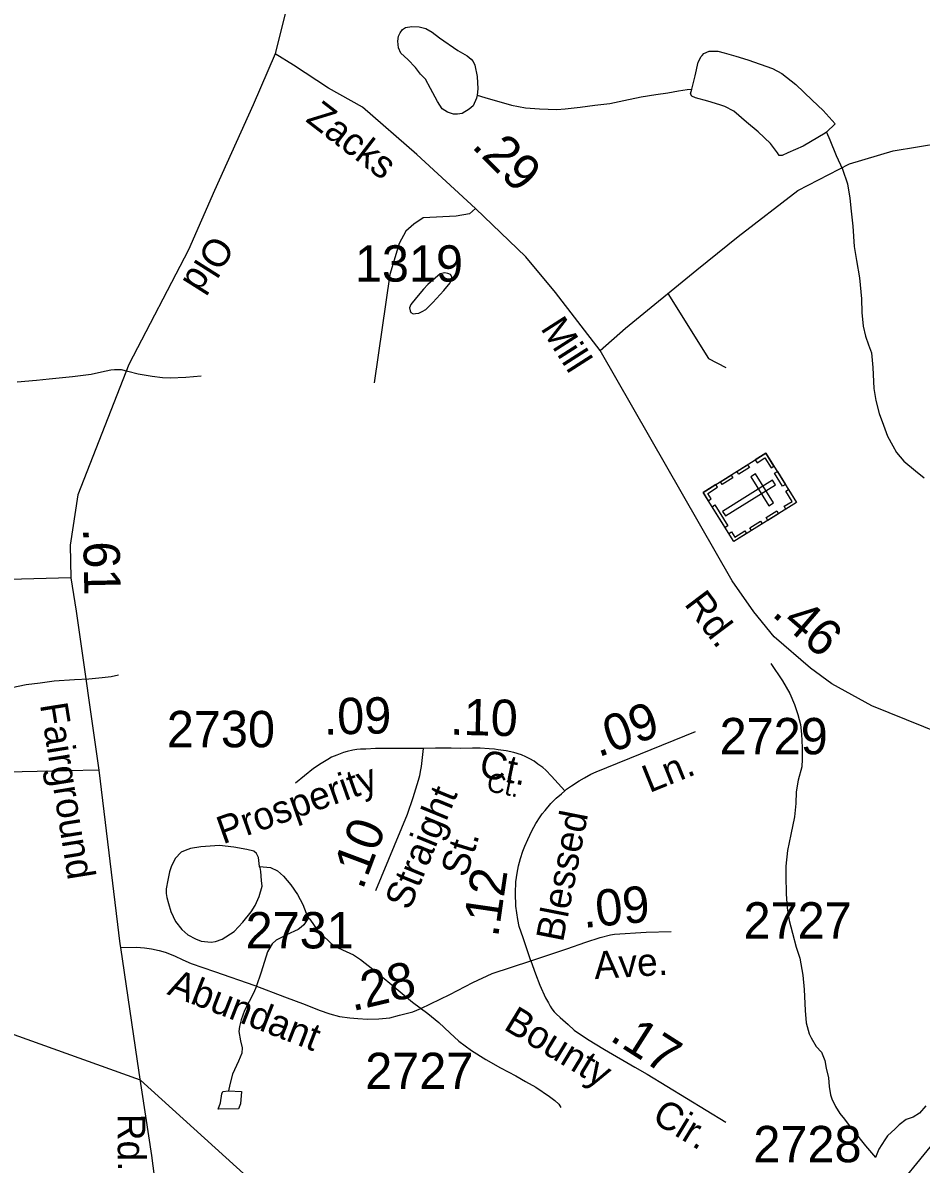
# Model space of a CAD drawing. Extents: x 2082433 to 2279600, y 546599 to 755198.
# Drawn here: x 2116657 to 2119746, y 637004 to 640928 of the extents above; entities that cross this region are included whole.
import ezdxf

# ---------------------------------------------------------------- set-up
doc = ezdxf.new("R2010")
doc.units = 0
for name, color, linetype in [('Exist Boundary Political Fire Districts', 7, 'Continuous'), ('Exist Cultural Cemetery CELL', 7, 'Continuous'), ('Exist Hydrographic Creek Single Shore', 7, 'Continuous'), ('Exist Hydrographic Misc Water Feature', 7, 'Continuous'), ('Exist Road Non-System Type 51', 7, 'Continuous'), ('Exist Road Secondary Mileage Hundredths English Label', 7, 'Continuous'), ('Exist Road Secondary Type 51 Attributed', 7, 'Continuous'), ('Exist Road Secondary Type 51 Label', 7, 'Continuous'), ('Exist Road Secondary Type 51 Number Label', 7, 'Continuous')]:
    doc.layers.add(name, color=color, linetype=linetype)

msp = doc.modelspace()

# ---------------------------------------------------------------- linework, layer by layer
at = {"layer": 'Exist Boundary Political Fire Districts'}
msp.add_lwpolyline([(2127327.8, 624286), (2125938, 628210.8), (2122810.3, 631704), (2121318.6, 633436.6), (2117062.3, 637293.1), (2099744.2, 643507.5)], dxfattribs=at)
at = {"layer": 'Exist Cultural Cemetery CELL'}
for points in [[(2119212.5, 639448.1), (2119317.9, 639279.2), (2119102, 639144.3), (2118996.5, 639313.2)], [(2119175.7, 639425.1), (2119181.7, 639415.5), (2119209, 639432.6), (2119230.5, 639398.2), (2119240, 639404.1), (2119212.5, 639448.1)], [(2119112.8, 639385.9), (2119149.5, 639408.8), (2119155.6, 639399.2), (2119118.8, 639376.2)], [(2119176.4, 639377.4), (2119160.5, 639367.5), (2119222.9, 639267.7), (2119238.7, 639277.6)], [(2119251.7, 639385.3), (2119279.1, 639341.3), (2119269.5, 639335.3), (2119242, 639379.2)], [(2119014.1, 639285.2), (2119023.8, 639291.2), (2119012.1, 639309.9), (2119046.4, 639331.3), (2119040.5, 639340.8), (2118996.5, 639313.3)], [(2119055.8, 639350.3), (2119092.5, 639373.2), (2119098.6, 639363.6), (2119061.8, 639340.6)], [(2119245.4, 639340.1), (2119235.5, 639355.9), (2119063.5, 639248.5), (2119073.4, 639232.7)], [(2119281.2, 639256.2), (2119275.2, 639265.8), (2119302.5, 639282.9), (2119281, 639317.3), (2119290.4, 639323.2), (2119317.9, 639279.2)], [(2119036.7, 639270.5), (2119081.6, 639198.6), (2119072, 639192.5), (2119027, 639264.5)], [(2119213.2, 639227.2), (2119249.9, 639250.1), (2119255.9, 639240.5), (2119219.2, 639217.5)], [(2119084.4, 639172.4), (2119094.2, 639178.5), (2119105.8, 639159.9), (2119140.1, 639181.3), (2119146, 639171.8), (2119102, 639144.3)], [(2119157.2, 639192.3), (2119194, 639215.2), (2119200, 639205.6), (2119163.3, 639182.6)]]:
    msp.add_lwpolyline(points, close=True, dxfattribs=at)
at = {"layer": 'Exist Hydrographic Creek Single Shore'}
msp.add_lwpolyline([(2119654.8, 634291.7), (2119644.9, 634567.5), (2119585.9, 634716.3), (2119566, 635674.6), (2119503.9, 636381.2), (2119527.9, 636758), (2119899, 637212.3)], dxfattribs=at)
at = {"layer": 'Exist Hydrographic Misc Water Feature'}
msp.add_line((2117399.2, 637194.1), (2117329.1, 637193.8), dxfattribs=at)
for points in [[(2118219.6, 640678.7), (2118217.5, 640668.5), (2118205.7, 640642.7), (2118192.1, 640630.6), (2118168.1, 640616.3), (2118151.9, 640614.3), (2118138, 640614.4), (2118118.1, 640620.3), (2118099.6, 640632), (2118083.6, 640657.9), (2118059.5, 640702.2), (2118041.4, 640733.7), (2118025.2, 640751.9), (2118007.2, 640773.7), (2117981.3, 640801.6), (2117957.3, 640823.4), (2117948.7, 640841.4), (2117946.9, 640865.2), (2117949.1, 640881.5), (2117954.5, 640893.6), (2117962.5, 640905.4), (2117972.9, 640911.6), (2117994.7, 640915.6), (2118020.7, 640913.6), (2118042.8, 640907.9), (2118065, 640896), (2118090.6, 640875.9), (2118153, 640832.4), (2118184.9, 640814.6), (2118199.5, 640802.6), (2118205.5, 640794.4), (2118211, 640782.6), (2118219.2, 640742.9), (2118221.6, 640700.7), (2118219.6, 640678.7)], [(2118957.4, 640700.1), (2118969.3, 640746.1), (2118978.9, 640792.1), (2118989.2, 640812.1), (2118992.6, 640816), (2118998.8, 640822), (2119016.8, 640830.2), (2119047, 640830.1), (2119068.5, 640824.4), (2119108.7, 640812.7), (2119150.7, 640800.6), (2119235.2, 640771.2), (2119267, 640753.4), (2119315.2, 640715.3), (2119371.2, 640661.8), (2119409.5, 640626), (2119449.9, 640580.1), (2119420.2, 640551.8)], [(2118219.6, 640678.7), (2118245.4, 640670.7), (2118337.7, 640645), (2118385.9, 640635.3), (2118433.7, 640631.7), (2118493.8, 640629.9), (2118521.8, 640632.2), (2118573.7, 640638.1), (2118623.8, 640644.3), (2118675.6, 640650.6), (2118723.8, 640660.8), (2118783.7, 640673.2), (2118833.5, 640681.5), (2118875.2, 640687.4), (2118911.6, 640693.6), (2118941.2, 640698.1), (2118957.4, 640700.1)], [(2119420.2, 640551.8), (2119416.1, 640548), (2119340.2, 640503.8), (2119288.1, 640481.3), (2119268, 640471.4), (2119258.4, 640471.2), (2119252.2, 640481.1), (2119228.3, 640513.1), (2119186, 640553.1), (2119145.8, 640586.8), (2119101.5, 640624.7), (2119071.4, 640640.2), (2119053.8, 640646.2), (2119013.2, 640658.4), (2118969.7, 640669.9), (2118957.4, 640675.8), (2118953.3, 640684.1), (2118957.4, 640700.1)], [(2119420.2, 640551.8), (2119431.9, 640526.1), (2119454.4, 640472), (2119476.2, 640424.5), (2119493, 640374.5), (2119500.8, 640324.6), (2119504.9, 640280.6), (2119511.2, 640228.5), (2119515.7, 640158.5), (2119523.7, 640110.6), (2119533.8, 640050.7), (2119540.5, 639978.7), (2119542.2, 639932.6), (2119546.5, 639884.6), (2119554.9, 639850.8), (2119564.7, 639820.9), (2119575, 639793.1), (2119579.5, 639742.9), (2119583.6, 639670.9), (2119589.8, 639629), (2119602.1, 639584.9), (2119616.2, 639545.1), (2119630.4, 639507.3), (2119648.4, 639473.3), (2119660.9, 639451.1), (2119687, 639421.2), (2119726.7, 639387.6), (2119756.9, 639364)], [(2118010.9, 639984), (2117991, 639959.8), (2117986.9, 639947.8), (2117989.1, 639937.8), (2117991, 639931.8), (2117999, 639927.8), (2118007, 639928.1), (2118018.9, 639930), (2118030.7, 639935.9), (2118042.8, 639942.2), (2118066.8, 639966.1), (2118105, 640008.2), (2118126.3, 640034.6), (2118132.5, 640048.2), (2118132.7, 640054.3), (2118128.4, 640062.3), (2118118.5, 640066.2), (2118108.7, 640068.5), (2118092.7, 640064.4), (2118074.6, 640050.1), (2118050.4, 640028.2), (2118034.6, 640012), (2118010.9, 639984)], [(2117270.2, 639712.8), (2117218.1, 639708.5), (2117164.2, 639706.1), (2117138.2, 639708), (2117102.3, 639711.9), (2117054.3, 639719.9), (2117018, 639729.8), (2116996.5, 639735.5), (2116972.3, 639735.5), (2116960, 639733.4), (2116928.4, 639727.2), (2116892.1, 639718.9), (2116828.3, 639710.7), (2116748.4, 639702.5), (2116704.7, 639698.2), (2116638.4, 639692)], [(2119229.7, 638725.5), (2119269.9, 638665.9), (2119294.5, 638622.1), (2119310.7, 638584.3), (2119322.4, 638550.1), (2119330.8, 638516.3), (2119334.9, 638482.1), (2119337.1, 638436.3), (2119337.1, 638396.1), (2119335.5, 638370.5), (2119323.6, 638324.4), (2119316, 638284.2), (2119315.6, 638244.1), (2119310.1, 638198.3), (2119298.4, 638138), (2119286.5, 638082.2), (2119280.9, 638028.3), (2119281.2, 637996.2), (2119281.6, 637932.1), (2119285.7, 637886), (2119292, 637842.1), (2119304.3, 637798.5), (2119316.6, 637750.3), (2119329.1, 637712.4), (2119339.4, 637654.4), (2119343.9, 637604.7), (2119346.8, 637532.5), (2119351.1, 637490.4), (2119361.5, 637452.8), (2119367.7, 637438.8), (2119385.1, 637408.7), (2119403.2, 637388.9), (2119415.1, 637361.1), (2119419.2, 637334.9), (2119427.2, 637300.9), (2119429.4, 637271), (2119434.9, 637242.9), (2119438.8, 637228.9), (2119452, 637203)], [(2116986.4, 638685.8), (2116960.8, 638679.6), (2116930.8, 638675.6), (2116884.9, 638671.2), (2116834.9, 638669), (2116765, 638665), (2116717.2, 638658.4), (2116669, 638652.3), (2116619.2, 638642)], [(2117471.6, 638028), (2117467.7, 638058.2), (2117461.3, 638072.1), (2117451.7, 638080), (2117427.1, 638085.8), (2117383.4, 638093.6), (2117333.4, 638099.6), (2117269.4, 638095.1), (2117233.5, 638089.2), (2117215.5, 638083), (2117201.3, 638077), (2117181.4, 638054.9), (2117167.9, 638026.9), (2117161.3, 638008.8), (2117155.8, 637980.9), (2117150, 637950.5), (2117149.8, 637934.7), (2117152.3, 637920.6), (2117157.8, 637900.7), (2117165.8, 637872.7), (2117182.4, 637839), (2117204.6, 637810.9), (2117224.5, 637793.2), (2117250.7, 637779.1), (2117270.6, 637771.2), (2117304.9, 637767.3), (2117320.4, 637769.4), (2117342.6, 637777.8), (2117384.4, 637803.9), (2117414.4, 637835.9), (2117442, 637871.8), (2117456.4, 637894), (2117469.9, 637924), (2117480.2, 637960.1), (2117477.5, 637980), (2117475.7, 638010.3), (2117473.4, 638024.1), (2117471.6, 638028)], [(2117471.6, 638028), (2117509.1, 638024.3), (2117533.5, 638012.5), (2117553.4, 637994.5), (2117579.4, 637964.6), (2117602, 637930.8), (2117620, 637896.8), (2117632.1, 637867), (2117640.1, 637850.8)], [(2117640.1, 637850.8), (2117624.1, 637826.9), (2117614.3, 637819), (2117604.4, 637810.8), (2117564.5, 637792.5), (2117544.6, 637782.5), (2117528.6, 637774.4), (2117514.8, 637762.3), (2117499, 637734.2), (2117477.1, 637664.2), (2117459.5, 637614.1), (2117451.5, 637594.2), (2117435.9, 637564.1), (2117419.9, 637532.1), (2117407.8, 637500.3), (2117401.9, 637478), (2117400.2, 637460), (2117406.4, 637427.9), (2117412.1, 637403.9), (2117410.5, 637385.9), (2117398.6, 637358.1), (2117378.9, 637314), (2117369, 637277.8), (2117364.9, 637256.1)], [(2117640.1, 637850.8), (2117644, 637847), (2117672.3, 637807), (2117688.3, 637791.2), (2117712.7, 637767.2), (2117726.7, 637755.3), (2117768.7, 637735.6), (2117794.7, 637723.6), (2117818.9, 637707.7), (2117861, 637674.2), (2117919.2, 637626), (2117997.1, 637560.7), (2118049.6, 637522.8), (2118087.5, 637491), (2118125.9, 637455.3), (2118156, 637427.2), (2118199.9, 637395.3), (2118249.9, 637363.9), (2118300.2, 637336), (2118352.5, 637308.2), (2118386.3, 637288.5), (2118420.8, 637268.7), (2118468.5, 637236.7), (2118486.6, 637223), (2118500.9, 637211.1), (2118506.9, 637198.8)], [(2117329.1, 637193.8), (2117337.1, 637215.7), (2117341.2, 637245.9), (2117345.1, 637253.8), (2117364.9, 637256.1)], [(2117364.9, 637256.1), (2117408.8, 637253.9), (2117405.3, 637212.3), (2117399.2, 637194.1)], [(2119452, 637203), (2119466.3, 637178.9), (2119482.1, 637159.1), (2119498.9, 637137.1), (2119514.7, 637117.3), (2119554.9, 637067.4), (2119588.9, 637027.8)], [(2119762.2, 637204.4), (2119740.7, 637180), (2119718.3, 637166), (2119694.3, 637157.8), (2119670.1, 637140), (2119656.8, 637125.8), (2119630.8, 637101.7), (2119620.7, 637087.9), (2119600.8, 637055.6), (2119588.9, 637027.8)]]:
    msp.add_lwpolyline(points, dxfattribs=at)
at = {"layer": 'Exist Road Non-System Type 51'}
for points in [[(2118214.3, 640289.3), (2118193, 640270.7), (2118147.8, 640262.7), (2118033.4, 640257.4), (2118001.5, 640236.1), (2117974.8, 640212.2), (2117950.9, 640169.6), (2117919, 640063.2), (2117865.8, 639690.6)], [(2118875.3, 639997.1), (2119014.4, 639773.4), (2119074.7, 639743.2)], [(2116822.7, 639020.1), (2116524.7, 639012.1), (2116067, 639038.7), (2115729.1, 639057.4), (2114909.6, 639095.9)], [(2116918.5, 638358.9), (2116809.4, 638356.2), (2116551.3, 638350.9), (2116285.2, 638353.6)]]:
    msp.add_lwpolyline(points, dxfattribs=at)
at = {"layer": 'Exist Road Secondary Type 51 Attributed'}
for points in [[(2117882.2, 643502.2), (2117855.2, 643364.3), (2117727.4, 642773.8), (2117693.2, 642564.4), (2117680.8, 642446.6), (2117635.5, 641908.4), (2117621.2, 641660), (2117571.1, 641007.1), (2117524.9, 640820.8)], [(2117524.9, 640820.8), (2117448.9, 640645.6), (2117316.8, 640351), (2117226.9, 640147.2), (2117022.3, 639753.2), (2116846.7, 639304.8), (2116820, 639131.9), (2116822.7, 639020.1), (2116841.3, 638905.7), (2116918.5, 638358.9), (2116991.2, 637762.3), (2116993.1, 637749.4)], [(2118642.7, 639801.1), (2118488.4, 640000.6), (2118387.3, 640123), (2118214.3, 640289.3), (2118012.1, 640475.6), (2117825.8, 640637.9), (2117708.7, 640703.7), (2117588.6, 640782.6), (2117524.9, 640820.8)], [(2118642.7, 639801.1), (2118729.9, 639878.1), (2118974.9, 640078.7), (2119116.6, 640193.4), (2119322.6, 640351), (2119499.3, 640443.4), (2119650.4, 640488), (2119817.5, 640515)], [(2120360.3, 638283.7), (2120239.2, 638323), (2120064.9, 638394.2), (2119934.1, 638435.4), (2119576.4, 638580.3), (2119438.8, 638655.9), (2119365.6, 638709.3), (2119241.1, 638816.8), (2119170.3, 638902.8), (2119096.3, 639009.5), (2118642.7, 639801.1)], [(2118521.3, 638288.2), (2118526.6, 638293), (2118543.5, 638305.1), (2118570.8, 638321.7), (2118588.4, 638332.4), (2118610.5, 638344.6), (2118628.3, 638353.6), (2118969.8, 638491.5)], [(2118034.1, 638432.7), (2117960.9, 638433.6), (2117920.2, 638433.2), (2117888.7, 638433.4), (2117869.5, 638432.7), (2117836.7, 638431.3), (2117818.3, 638430.6), (2117805.4, 638429.6), (2117791.6, 638428), (2117772.7, 638423.5), (2117759.7, 638419.5), (2117737.3, 638410.5), (2117718.4, 638403.1), (2117706.2, 638395.9), (2117683.7, 638381.9), (2117656.8, 638364.4), (2117594.4, 638313.9)], [(2118521.3, 638288.2), (2118474.7, 638338.3), (2118455.1, 638358.2), (2118445.5, 638367.5), (2118428.7, 638379.8), (2118415.2, 638389.5), (2118400.3, 638397.8), (2118386.4, 638405.1), (2118372.4, 638411), (2118346, 638419.5), (2118318.9, 638425.1), (2118291.5, 638429.2), (2118279.4, 638431.1), (2118261.2, 638432.5), (2118230.1, 638434.1), (2118203.9, 638433.9), (2118163.2, 638432.9), (2118130.4, 638433.9), (2118076.4, 638434.1), (2118034.1, 638432.7)], [(2118034.1, 638432.7), (2118029.3, 638391.8), (2118026.6, 638370.9), (2118024, 638354.5), (2118021.1, 638338.9), (2118017.2, 638323.3), (2117998.8, 638263.3), (2117978.5, 638206.3), (2117870.5, 637943.8)], [(2118404.5, 637703.8), (2118377.3, 637782.5), (2118364.3, 637820.9), (2118359.5, 637845.2), (2118352.8, 637891.5), (2118351, 637936), (2118352.3, 637975.4), (2118356.9, 638004.7), (2118361.9, 638030.3), (2118368.2, 638054.7), (2118376.9, 638080.6), (2118383.3, 638097.8), (2118393.5, 638120.9), (2118407, 638149.8), (2118420.7, 638174.9), (2118435.8, 638198.7), (2118442.7, 638208.3), (2118453.4, 638220.5), (2118473.4, 638244.2), (2118490.7, 638262.3), (2118509.4, 638277.6), (2118521.3, 638288.2)], [(2118404.5, 637703.8), (2118528.3, 637744.8), (2118592.6, 637767.1), (2118642.6, 637783.9), (2118678, 637792.3), (2118691.5, 637794.9), (2118800.3, 637801.6), (2118886.3, 637804.6)], [(2116993.1, 637749.4), (2117047.9, 637750.5), (2117076.2, 637748), (2117099.8, 637745), (2117126.4, 637739.1), (2117147.4, 637733.2), (2117179.4, 637720.6), (2117207.6, 637707.1), (2117236.7, 637694.5), (2117316.4, 637666.6), (2117455.4, 637619), (2117556.7, 637579.5), (2117628.6, 637553.3), (2117676.6, 637534.3), (2117713.2, 637521.7), (2117746.5, 637512.4), (2117781.9, 637507.8), (2117809.6, 637504.8), (2117842.5, 637503.2), (2117881.7, 637504), (2117919.8, 637507.8), (2117953, 637516.2), (2117998.1, 637528.5), (2118025.8, 637539.3), (2118125.3, 637587.1), (2118204.6, 637629.1), (2118271.5, 637659.7), (2118404.5, 637703.8)], [(2116993.1, 637749.4), (2117056.7, 637319.1), (2117099.6, 637034.1), (2117118.7, 636892.4), (2117125.9, 636551.6), (2117129.1, 636147.1), (2117131.5, 636011.8), (2117169.7, 635785.7), (2117219, 635516.6), (2117258, 635355.7), (2117307.3, 635244.3), (2117361.5, 635135.3)], [(2118404.5, 637703.8), (2118420.4, 637658.1), (2118434.5, 637619.3), (2118454.7, 637576.6), (2118464.4, 637559), (2118470.8, 637548), (2118476.4, 637538.5), (2118484.1, 637528.3), (2118491, 637520.6), (2118504.5, 637508.7), (2118532.1, 637484.1), (2118553.3, 637464.9), (2118599.1, 637433.6), (2118657.1, 637398.4), (2118761.2, 637338.1), (2118804.4, 637313.5), (2119074.6, 637148.7)]]:
    msp.add_lwpolyline(points, dxfattribs=at)

# ---------------------------------------------------------------- texts
at = {"layer": 'Exist Road Secondary Mileage Hundredths English Label'}
for s, rotation, p in [('.29', 315.2451, (2118197.3, 640501.2)), ('.61', 271.2036, (2116864.4, 639190.5)), ('.46', 319.1985, (2119229.1, 638892.1)), ('.09', 1.2036, (2117693.2, 638480.6)), ('.10', 358.6011, (2118125.4, 638480.9)), ('.09', 19.6386, (2118636.2, 638402.4)), ('.10', 69.4022, (2117825.5, 637944.2)), ('.12', 81.7413, (2118291.2, 637781.7)), ('.09', 5.6023, (2118586.1, 637816.2)), ('.28', 13.2984, (2117790.6, 637529.7)), ('.17', 327.5135, (2118671.3, 637432.7))]:
    msp.add_text(s, height=125, rotation=rotation, dxfattribs=at).set_placement(p)
at = {"layer": 'Exist Road Secondary Type 51 Label'}
for s, height, rotation, p in [('Zacks', 95, 322.4193, (2117626.5, 640591.2)), ('Old', 95, 237.6869, (2117308.9, 640204.3)), ('Mill', 95, 302.591, (2118435.4, 639877.7)), ('Rd.', 95, 307.0153, (2118929.1, 638929.8)), ('Fairground', 95, 279.0813, (2116716.2, 638584.2)), ('Ct.', 95, 348.308, (2118222.5, 638338.1)), ('Ln.', 95, 21.9962, (2118811.8, 638279.7)), ('Prosperity', 95, 19.6074, (2117345.5, 638103.4)), ('Ct.', 65.62, 348.308, (2118248.5, 638287.6)), ('Straight', 95, 67.6316, (2117986.8, 637873.4)), ('Blessed', 95, 78.8842, (2118514.3, 637765)), ('St.', 95, 72.9046, (2118182.9, 637986.7)), ('Ave.', 95, 3.55, (2118624, 637640.2)), ('Abundant', 95, 338.7087, (2117150.4, 637589.4)), ('Bounty', 95, 328.6992, (2118306.8, 637470.4)), ('Cir.', 95, 328.6232, (2118815.9, 637153.2)), ('Rd.', 95, 270.2696, (2116983.3, 637177.1))]:
    msp.add_text(s, height=height, rotation=rotation, dxfattribs=at).set_placement(p)
at = {"layer": 'Exist Road Secondary Type 51 Number Label'}
for s, p in [('1319', (2117799, 640038.1)), ('2730', (2117152.6, 638437.5)), ('2729', (2119053.1, 638413.3)), ('2727', (2119135.4, 637779.8)), ('2731', (2117423.4, 637746)), ('2727', (2117834.5, 637262.4)), ('2728', (2119169.2, 637010.9))]:
    msp.add_text(s, height=125, dxfattribs=at).set_placement(p)

doc.saveas('drawing.dxf')
